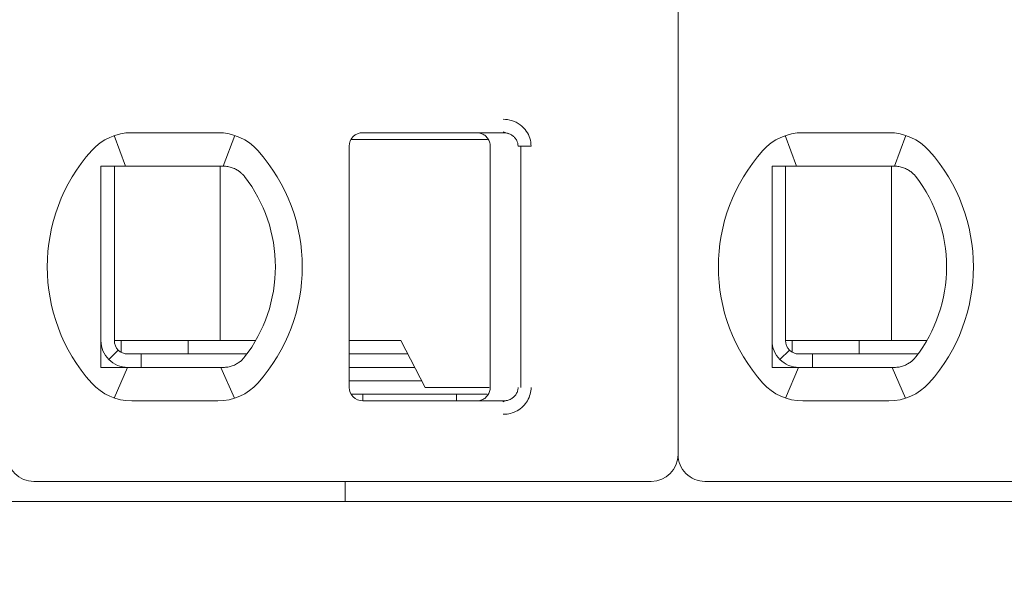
# Model space of a CAD drawing. Header units: millimetres. Extents: x -1114 to 1396, y -630 to 631.
# Tile 720 of 780: x 434 to 441, y 465 to 469. Entities that reach past the tile are written whole.
import ezdxf

# ---------------------------------------------------------------- set-up
doc = ezdxf.new("R2010")
doc.units = ezdxf.units.MM
doc.header["$MEASUREMENT"] = 0

msp = doc.modelspace()

# ---------------------------------------------------------------- linework, layer by layer
at = {"lineweight": 18}
for points, knots in [([(1038.9843, -629.7647), (1038.9843, -629.7647), (-1111.4882, -629.7647), (-1111.4882, -629.7647), (-1111.4882, -629.7647), (-1111.4882, -629.7647), (-1111.4882, 630.7883), (-1111.4882, 630.7883), (-1111.4882, 630.7883), (-1111.4882, 630.7883), (1038.9843, 630.7883), (1038.9843, 630.7883)], [0, 0, 0, 0, 0.333333, 0.333333, 0.333333, 0.333333, 0.666667, 0.666667, 0.666667, 0.666667, 1, 1, 1, 1]), ([(437.4019, 468.3234), (437.4239, 468.3235), (437.445, 468.3203), (437.4661, 468.3135), (437.4661, 468.3135), (437.4872, 468.3067), (437.5083, 468.2965), (437.5268, 468.2828), (437.5268, 468.2828), (437.5454, 468.2692), (437.5615, 468.2523), (437.5737, 468.235), (437.5737, 468.235), (437.5859, 468.2178), (437.5942, 468.2003), (437.5999, 468.1818), (437.5999, 468.1818), (437.6056, 468.1632), (437.6088, 468.1437), (437.6089, 468.1234)], [0, 0, 0, 0, 0.2, 0.2, 0.2, 0.2, 0.4, 0.4, 0.4, 0.4, 0.6, 0.6, 0.6, 0.6, 0.8, 0.8, 0.8, 0.8, 1, 1, 1, 1]), ([(436.3544, 468.2234), (436.3279, 468.2234), (436.3025, 468.2128), (436.2837, 468.1941), (436.2837, 468.1941), (436.265, 468.1753), (436.2544, 468.1499), (436.2544, 468.1234)], [0, 0, 0, 0, 0.5, 0.5, 0.5, 0.5, 1, 1, 1, 1]), ([(436.3544, 468.2234), (436.3279, 468.2234), (436.3025, 468.2128), (436.2837, 468.1941), (436.2837, 468.1941), (436.265, 468.1753), (436.2544, 468.1499), (436.2544, 468.1234)], [0, 0, 0, 0, 0.5, 0.5, 0.5, 0.5, 1, 1, 1, 1]), ([(437.2044, 468.2234), (437.2149, 468.2234), (437.2254, 468.2217), (437.2354, 468.2185), (437.2354, 468.2185), (437.2454, 468.2152), (437.2548, 468.2104), (437.2633, 468.2042), (437.2633, 468.2042), (437.2718, 468.198), (437.2792, 468.1906), (437.2854, 468.1821), (437.2854, 468.1821), (437.2915, 468.1736), (437.2963, 468.1641), (437.2996, 468.1542), (437.2996, 468.1542), (437.3028, 468.1442), (437.3044, 468.1338), (437.3044, 468.1234)], [0, 0, 0, 0, 0.2, 0.2, 0.2, 0.2, 0.4, 0.4, 0.4, 0.4, 0.6, 0.6, 0.6, 0.6, 0.8, 0.8, 0.8, 0.8, 1, 1, 1, 1]), ([(437.4019, 468.2234), (437.4106, 468.2234), (437.4193, 468.2224), (437.4278, 468.2206), (437.4278, 468.2206), (437.4362, 468.2187), (437.4444, 468.216), (437.4521, 468.2125), (437.4521, 468.2125), (437.4597, 468.2089), (437.4668, 468.2046), (437.4734, 468.1996), (437.4734, 468.1996), (437.4796, 468.1948), (437.4852, 468.1894), (437.4901, 468.1835), (437.4901, 468.1835), (437.4947, 468.1781), (437.4986, 468.1722), (437.5018, 468.1659), (437.5018, 468.1659), (437.5051, 468.1597), (437.5076, 468.1531), (437.5094, 468.1463), (437.5094, 468.1463), (437.5113, 468.1388), (437.5123, 468.1311), (437.5123, 468.1234)], [0, 0, 0, 0, 0.142857, 0.142857, 0.142857, 0.142857, 0.285714, 0.285714, 0.285714, 0.285714, 0.428571, 0.428571, 0.428571, 0.428571, 0.571429, 0.571429, 0.571429, 0.571429, 0.714286, 0.714286, 0.714286, 0.714286, 0.857143, 0.857143, 0.857143, 0.857143, 1, 1, 1, 1]), ([(434.4044, 467.9734), (434.4112, 467.9734), (434.418, 467.9734), (434.4248, 467.9734), (434.4248, 467.9734), (434.4316, 467.9734), (434.4384, 467.9734), (434.4453, 467.9734), (434.4453, 467.9734), (434.4521, 467.9734), (434.459, 467.9734), (434.4659, 467.9734)], [0, 0, 0, 0, 0.333333, 0.333333, 0.333333, 0.333333, 0.666667, 0.666667, 0.666667, 0.666667, 1, 1, 1, 1]), ([(434.4044, 467.9734), (434.4044, 467.9224), (434.4044, 467.87), (434.4044, 467.815), (434.4044, 467.815), (434.4044, 467.7876), (434.4044, 467.7595), (434.4044, 467.7305), (434.4044, 467.7305), (434.4044, 467.7161), (434.4044, 467.7014), (434.4044, 467.6865), (434.4044, 467.6865), (434.4044, 467.6715), (434.4044, 467.6564), (434.4044, 467.641), (434.4044, 467.641), (434.4044, 467.6102), (434.4044, 467.5787), (434.4044, 467.546), (434.4044, 467.546), (434.4044, 467.5133), (434.4044, 467.4794), (434.4044, 467.4441), (434.4044, 467.4441), (434.4044, 467.4264), (434.4044, 467.4085), (434.4044, 467.3904), (434.4044, 467.3904), (434.4044, 467.3723), (434.4044, 467.354), (434.4044, 467.3355), (434.4044, 467.3355), (434.4044, 467.317), (434.4044, 467.2982), (434.4044, 467.2793), (434.4044, 467.2793), (434.4044, 467.2603), (434.4044, 467.2411), (434.4044, 467.222), (434.4044, 467.222), (434.4044, 467.184), (434.4044, 467.1465), (434.4044, 467.1094), (434.4044, 467.1094), (434.4044, 467.1001), (434.4044, 467.0909), (434.4044, 467.0817), (434.4044, 467.0817), (434.4044, 467.0725), (434.4044, 467.0633), (434.4044, 467.0541), (434.4044, 467.0541), (434.4044, 467.0359), (434.4044, 467.0181), (434.4044, 467.0006), (434.4044, 467.0006), (434.4044, 466.9657), (434.4044, 466.932), (434.4044, 466.8994), (434.4044, 466.8994), (434.4044, 466.8831), (434.4044, 466.867), (434.4044, 466.8511), (434.4044, 466.8511), (434.4044, 466.8353), (434.4044, 466.8196), (434.4044, 466.8043), (434.4044, 466.8043), (434.4044, 466.7736), (434.4044, 466.744), (434.4044, 466.7153), (434.4044, 466.7153), (434.4044, 466.6865), (434.4044, 466.6585), (434.4044, 466.6312), (434.4044, 466.6312), (434.4044, 466.5765), (434.4044, 466.5242), (434.4044, 466.4734)], [0, 0, 0, 0, 0.05, 0.05, 0.05, 0.05, 0.1, 0.1, 0.1, 0.1, 0.15, 0.15, 0.15, 0.15, 0.2, 0.2, 0.2, 0.2, 0.25, 0.25, 0.25, 0.25, 0.3, 0.3, 0.3, 0.3, 0.35, 0.35, 0.35, 0.35, 0.4, 0.4, 0.4, 0.4, 0.45, 0.45, 0.45, 0.45, 0.5, 0.5, 0.5, 0.5, 0.55, 0.55, 0.55, 0.55, 0.6, 0.6, 0.6, 0.6, 0.65, 0.65, 0.65, 0.65, 0.7, 0.7, 0.7, 0.7, 0.75, 0.75, 0.75, 0.75, 0.8, 0.8, 0.8, 0.8, 0.85, 0.85, 0.85, 0.85, 0.9, 0.9, 0.9, 0.9, 0.95, 0.95, 0.95, 0.95, 1, 1, 1, 1]), ([(434.6336, 467.9734), (434.6285, 467.9734), (434.6232, 467.9734), (434.618, 467.9734), (434.618, 467.9734), (434.6127, 467.9734), (434.6074, 467.9734), (434.602, 467.9734), (434.602, 467.9734), (434.5966, 467.9734), (434.5911, 467.9734), (434.5855, 467.9734), (434.5855, 467.9734), (434.5798, 467.9734), (434.574, 467.9734), (434.568, 467.9734), (434.568, 467.9734), (434.562, 467.9734), (434.5559, 467.9734), (434.5496, 467.9734), (434.5496, 467.9734), (434.5434, 467.9734), (434.5369, 467.9734), (434.5303, 467.9734), (434.5303, 467.9734), (434.5238, 467.9734), (434.517, 467.9734), (434.5101, 467.9734), (434.5101, 467.9734), (434.5031, 467.9734), (434.496, 467.9734), (434.4886, 467.9734), (434.4886, 467.9734), (434.4813, 467.9734), (434.4737, 467.9734), (434.4659, 467.9734)], [0, 0, 0, 0, 0.111111, 0.111111, 0.111111, 0.111111, 0.222222, 0.222222, 0.222222, 0.222222, 0.333333, 0.333333, 0.333333, 0.333333, 0.444444, 0.444444, 0.444444, 0.444444, 0.555556, 0.555556, 0.555556, 0.555556, 0.666667, 0.666667, 0.666667, 0.666667, 0.777778, 0.777778, 0.777778, 0.777778, 0.888889, 0.888889, 0.888889, 0.888889, 1, 1, 1, 1]), ([(435.3168, 467.9734), (435.3121, 467.9734), (435.3074, 467.9734), (435.3028, 467.9734), (435.3028, 467.9734), (435.2981, 467.9734), (435.2935, 467.9734), (435.2889, 467.9734), (435.2889, 467.9734), (435.2843, 467.9734), (435.2797, 467.9734), (435.2752, 467.9734)], [0, 0, 0, 0, 0.333333, 0.333333, 0.333333, 0.333333, 0.666667, 0.666667, 0.666667, 0.666667, 1, 1, 1, 1]), ([(435.4145, 467.9479), (435.4042, 467.9537), (435.3935, 467.9584), (435.3827, 467.9622), (435.3827, 467.9622), (435.3719, 467.966), (435.3609, 467.9688), (435.3499, 467.9706), (435.3499, 467.9706), (435.3389, 467.9725), (435.3278, 467.9734), (435.3168, 467.9734)], [0, 0, 0, 0, 0.333333, 0.333333, 0.333333, 0.333333, 0.666667, 0.666667, 0.666667, 0.666667, 1, 1, 1, 1]), ([(435.4751, 467.8956), (435.4699, 467.9024), (435.4641, 467.909), (435.4578, 467.9153), (435.4578, 467.9153), (435.4515, 467.9215), (435.4446, 467.9275), (435.4374, 467.9329), (435.4374, 467.9329), (435.4302, 467.9384), (435.4225, 467.9434), (435.4145, 467.9479)], [0, 0, 0, 0, 0.333333, 0.333333, 0.333333, 0.333333, 0.666667, 0.666667, 0.666667, 0.666667, 1, 1, 1, 1]), ([(439.4044, 467.9734), (439.4112, 467.9734), (439.418, 467.9734), (439.4248, 467.9734), (439.4248, 467.9734), (439.4316, 467.9734), (439.4384, 467.9734), (439.4453, 467.9734), (439.4453, 467.9734), (439.4521, 467.9734), (439.459, 467.9734), (439.4659, 467.9734)], [0, 0, 0, 0, 0.333333, 0.333333, 0.333333, 0.333333, 0.666667, 0.666667, 0.666667, 0.666667, 1, 1, 1, 1]), ([(439.4044, 467.9734), (439.4044, 467.9224), (439.4044, 467.87), (439.4044, 467.815), (439.4044, 467.815), (439.4044, 467.7876), (439.4044, 467.7595), (439.4044, 467.7305), (439.4044, 467.7305), (439.4044, 467.7161), (439.4044, 467.7014), (439.4044, 467.6865), (439.4044, 467.6865), (439.4044, 467.6715), (439.4044, 467.6564), (439.4044, 467.641), (439.4044, 467.641), (439.4044, 467.6102), (439.4044, 467.5787), (439.4044, 467.546), (439.4044, 467.546), (439.4044, 467.5133), (439.4044, 467.4794), (439.4044, 467.4441), (439.4044, 467.4441), (439.4044, 467.4264), (439.4044, 467.4085), (439.4044, 467.3904), (439.4044, 467.3904), (439.4044, 467.3723), (439.4044, 467.354), (439.4044, 467.3355), (439.4044, 467.3355), (439.4044, 467.317), (439.4044, 467.2982), (439.4044, 467.2793), (439.4044, 467.2793), (439.4044, 467.2603), (439.4044, 467.2411), (439.4044, 467.222), (439.4044, 467.222), (439.4044, 467.184), (439.4044, 467.1465), (439.4044, 467.1094), (439.4044, 467.1094), (439.4044, 467.1001), (439.4044, 467.0909), (439.4044, 467.0817), (439.4044, 467.0817), (439.4044, 467.0725), (439.4044, 467.0633), (439.4044, 467.0541), (439.4044, 467.0541), (439.4044, 467.0359), (439.4044, 467.0181), (439.4044, 467.0006), (439.4044, 467.0006), (439.4044, 466.9657), (439.4044, 466.932), (439.4044, 466.8994), (439.4044, 466.8994), (439.4044, 466.8831), (439.4044, 466.867), (439.4044, 466.8511), (439.4044, 466.8511), (439.4044, 466.8353), (439.4044, 466.8196), (439.4044, 466.8043), (439.4044, 466.8043), (439.4044, 466.7736), (439.4044, 466.744), (439.4044, 466.7153), (439.4044, 466.7153), (439.4044, 466.6865), (439.4044, 466.6585), (439.4044, 466.6312), (439.4044, 466.6312), (439.4044, 466.5765), (439.4044, 466.5242), (439.4044, 466.4734)], [0, 0, 0, 0, 0.05, 0.05, 0.05, 0.05, 0.1, 0.1, 0.1, 0.1, 0.15, 0.15, 0.15, 0.15, 0.2, 0.2, 0.2, 0.2, 0.25, 0.25, 0.25, 0.25, 0.3, 0.3, 0.3, 0.3, 0.35, 0.35, 0.35, 0.35, 0.4, 0.4, 0.4, 0.4, 0.45, 0.45, 0.45, 0.45, 0.5, 0.5, 0.5, 0.5, 0.55, 0.55, 0.55, 0.55, 0.6, 0.6, 0.6, 0.6, 0.65, 0.65, 0.65, 0.65, 0.7, 0.7, 0.7, 0.7, 0.75, 0.75, 0.75, 0.75, 0.8, 0.8, 0.8, 0.8, 0.85, 0.85, 0.85, 0.85, 0.9, 0.9, 0.9, 0.9, 0.95, 0.95, 0.95, 0.95, 1, 1, 1, 1]), ([(439.6336, 467.9734), (439.6285, 467.9734), (439.6232, 467.9734), (439.618, 467.9734), (439.618, 467.9734), (439.6127, 467.9734), (439.6074, 467.9734), (439.602, 467.9734), (439.602, 467.9734), (439.5966, 467.9734), (439.5911, 467.9734), (439.5855, 467.9734), (439.5855, 467.9734), (439.5798, 467.9734), (439.574, 467.9734), (439.568, 467.9734), (439.568, 467.9734), (439.562, 467.9734), (439.5559, 467.9734), (439.5496, 467.9734), (439.5496, 467.9734), (439.5434, 467.9734), (439.5369, 467.9734), (439.5303, 467.9734), (439.5303, 467.9734), (439.5238, 467.9734), (439.517, 467.9734), (439.5101, 467.9734), (439.5101, 467.9734), (439.5031, 467.9734), (439.496, 467.9734), (439.4886, 467.9734), (439.4886, 467.9734), (439.4813, 467.9734), (439.4737, 467.9734), (439.4659, 467.9734)], [0, 0, 0, 0, 0.111111, 0.111111, 0.111111, 0.111111, 0.222222, 0.222222, 0.222222, 0.222222, 0.333333, 0.333333, 0.333333, 0.333333, 0.444444, 0.444444, 0.444444, 0.444444, 0.555556, 0.555556, 0.555556, 0.555556, 0.666667, 0.666667, 0.666667, 0.666667, 0.777778, 0.777778, 0.777778, 0.777778, 0.888889, 0.888889, 0.888889, 0.888889, 1, 1, 1, 1]), ([(440.3168, 467.9734), (440.3121, 467.9734), (440.3074, 467.9734), (440.3028, 467.9734), (440.3028, 467.9734), (440.2981, 467.9734), (440.2935, 467.9734), (440.2889, 467.9734), (440.2889, 467.9734), (440.2843, 467.9734), (440.2797, 467.9734), (440.2752, 467.9734)], [0, 0, 0, 0, 0.333333, 0.333333, 0.333333, 0.333333, 0.666667, 0.666667, 0.666667, 0.666667, 1, 1, 1, 1]), ([(440.4145, 467.9479), (440.4042, 467.9537), (440.3935, 467.9584), (440.3827, 467.9622), (440.3827, 467.9622), (440.3719, 467.966), (440.3609, 467.9688), (440.3499, 467.9706), (440.3499, 467.9706), (440.3389, 467.9725), (440.3278, 467.9734), (440.3168, 467.9734)], [0, 0, 0, 0, 0.333333, 0.333333, 0.333333, 0.333333, 0.666667, 0.666667, 0.666667, 0.666667, 1, 1, 1, 1]), ([(440.4751, 467.8956), (440.4699, 467.9024), (440.4641, 467.909), (440.4578, 467.9153), (440.4578, 467.9153), (440.4515, 467.9215), (440.4446, 467.9275), (440.4374, 467.9329), (440.4374, 467.9329), (440.4302, 467.9384), (440.4225, 467.9434), (440.4145, 467.9479)], [0, 0, 0, 0, 0.333333, 0.333333, 0.333333, 0.333333, 0.666667, 0.666667, 0.666667, 0.666667, 1, 1, 1, 1]), ([(434.4044, 466.6734), (434.4044, 466.6203), (434.4255, 466.5695), (434.463, 466.532), (434.463, 466.532), (434.5005, 466.4944), (434.5514, 466.4734), (434.6044, 466.4734)], [0, 0, 0, 0, 0.5, 0.5, 0.5, 0.5, 1, 1, 1, 1]), ([(434.5044, 466.6734), (434.5044, 466.6469), (434.515, 466.6214), (434.5337, 466.6027), (434.5337, 466.6027), (434.5525, 466.5839), (434.5779, 466.5734), (434.6044, 466.5734)], [0, 0, 0, 0, 0.5, 0.5, 0.5, 0.5, 1, 1, 1, 1]), ([(439.4044, 466.6734), (439.4044, 466.6203), (439.4255, 466.5695), (439.463, 466.532), (439.463, 466.532), (439.5005, 466.4944), (439.5514, 466.4734), (439.6044, 466.4734)], [0, 0, 0, 0, 0.5, 0.5, 0.5, 0.5, 1, 1, 1, 1]), ([(439.5044, 466.6734), (439.5044, 466.6469), (439.515, 466.6214), (439.5337, 466.6027), (439.5337, 466.6027), (439.5525, 466.5839), (439.5779, 466.5734), (439.6044, 466.5734)], [0, 0, 0, 0, 0.5, 0.5, 0.5, 0.5, 1, 1, 1, 1]), ([(435.4145, 466.4988), (435.4228, 466.5035), (435.4306, 466.5087), (435.4379, 466.5142), (435.4379, 466.5142), (435.4452, 466.5198), (435.452, 466.5257), (435.4582, 466.5319), (435.4582, 466.5319), (435.4644, 466.5381), (435.47, 466.5445), (435.4751, 466.5512)], [0, 0, 0, 0, 0.333333, 0.333333, 0.333333, 0.333333, 0.666667, 0.666667, 0.666667, 0.666667, 1, 1, 1, 1]), ([(440.4145, 466.4988), (440.4228, 466.5035), (440.4306, 466.5087), (440.4379, 466.5142), (440.4379, 466.5142), (440.4452, 466.5198), (440.452, 466.5257), (440.4582, 466.5319), (440.4582, 466.5319), (440.4644, 466.5381), (440.47, 466.5445), (440.4751, 466.5512)], [0, 0, 0, 0, 0.333333, 0.333333, 0.333333, 0.333333, 0.666667, 0.666667, 0.666667, 0.666667, 1, 1, 1, 1]), ([(434.4044, 466.4734), (434.4113, 466.4734), (434.4182, 466.4734), (434.425, 466.4734), (434.425, 466.4734), (434.4319, 466.4734), (434.4387, 466.4734), (434.4455, 466.4734), (434.4455, 466.4734), (434.4523, 466.4734), (434.4591, 466.4734), (434.4659, 466.4734)], [0, 0, 0, 0, 0.333333, 0.333333, 0.333333, 0.333333, 0.666667, 0.666667, 0.666667, 0.666667, 1, 1, 1, 1]), ([(434.4659, 466.4734), (434.4737, 466.4734), (434.4813, 466.4734), (434.4886, 466.4734), (434.4886, 466.4734), (434.496, 466.4734), (434.5031, 466.4734), (434.5101, 466.4734), (434.5101, 466.4734), (434.517, 466.4734), (434.5238, 466.4734), (434.5303, 466.4734), (434.5303, 466.4734), (434.5369, 466.4734), (434.5434, 466.4734), (434.5496, 466.4734), (434.5496, 466.4734), (434.5559, 466.4734), (434.562, 466.4734), (434.568, 466.4734), (434.568, 466.4734), (434.574, 466.4734), (434.5798, 466.4734), (434.5854, 466.4734), (434.5854, 466.4734), (434.5911, 466.4734), (434.5966, 466.4734), (434.602, 466.4734), (434.602, 466.4734), (434.6074, 466.4734), (434.6127, 466.4734), (434.618, 466.4734), (434.618, 466.4734), (434.6232, 466.4734), (434.6284, 466.4734), (434.6336, 466.4734)], [0, 0, 0, 0, 0.111111, 0.111111, 0.111111, 0.111111, 0.222222, 0.222222, 0.222222, 0.222222, 0.333333, 0.333333, 0.333333, 0.333333, 0.444444, 0.444444, 0.444444, 0.444444, 0.555556, 0.555556, 0.555556, 0.555556, 0.666667, 0.666667, 0.666667, 0.666667, 0.777778, 0.777778, 0.777778, 0.777778, 0.888889, 0.888889, 0.888889, 0.888889, 1, 1, 1, 1]), ([(435.2752, 466.4734), (435.2797, 466.4734), (435.2843, 466.4734), (435.2889, 466.4734), (435.2889, 466.4734), (435.2935, 466.4734), (435.2981, 466.4734), (435.3028, 466.4734), (435.3028, 466.4734), (435.3075, 466.4734), (435.3121, 466.4734), (435.3168, 466.4734)], [0, 0, 0, 0, 0.333333, 0.333333, 0.333333, 0.333333, 0.666667, 0.666667, 0.666667, 0.666667, 1, 1, 1, 1]), ([(435.4145, 466.4988), (435.4044, 466.4932), (435.3939, 466.4885), (435.3831, 466.4847), (435.3831, 466.4847), (435.3724, 466.4809), (435.3614, 466.4781), (435.3503, 466.4762), (435.3503, 466.4762), (435.3393, 466.4743), (435.328, 466.4734), (435.3168, 466.4734)], [0, 0, 0, 0, 0.333333, 0.333333, 0.333333, 0.333333, 0.666667, 0.666667, 0.666667, 0.666667, 1, 1, 1, 1]), ([(439.4044, 466.4734), (439.4113, 466.4734), (439.4182, 466.4734), (439.425, 466.4734), (439.425, 466.4734), (439.4319, 466.4734), (439.4387, 466.4734), (439.4455, 466.4734), (439.4455, 466.4734), (439.4523, 466.4734), (439.4591, 466.4734), (439.4659, 466.4734)], [0, 0, 0, 0, 0.333333, 0.333333, 0.333333, 0.333333, 0.666667, 0.666667, 0.666667, 0.666667, 1, 1, 1, 1]), ([(439.4659, 466.4734), (439.4737, 466.4734), (439.4813, 466.4734), (439.4886, 466.4734), (439.4886, 466.4734), (439.496, 466.4734), (439.5031, 466.4734), (439.5101, 466.4734), (439.5101, 466.4734), (439.517, 466.4734), (439.5238, 466.4734), (439.5303, 466.4734), (439.5303, 466.4734), (439.5369, 466.4734), (439.5434, 466.4734), (439.5496, 466.4734), (439.5496, 466.4734), (439.5559, 466.4734), (439.562, 466.4734), (439.568, 466.4734), (439.568, 466.4734), (439.574, 466.4734), (439.5798, 466.4734), (439.5854, 466.4734), (439.5854, 466.4734), (439.5911, 466.4734), (439.5966, 466.4734), (439.602, 466.4734), (439.602, 466.4734), (439.6074, 466.4734), (439.6127, 466.4734), (439.618, 466.4734), (439.618, 466.4734), (439.6232, 466.4734), (439.6284, 466.4734), (439.6336, 466.4734)], [0, 0, 0, 0, 0.111111, 0.111111, 0.111111, 0.111111, 0.222222, 0.222222, 0.222222, 0.222222, 0.333333, 0.333333, 0.333333, 0.333333, 0.444444, 0.444444, 0.444444, 0.444444, 0.555556, 0.555556, 0.555556, 0.555556, 0.666667, 0.666667, 0.666667, 0.666667, 0.777778, 0.777778, 0.777778, 0.777778, 0.888889, 0.888889, 0.888889, 0.888889, 1, 1, 1, 1]), ([(440.2752, 466.4734), (440.2797, 466.4734), (440.2843, 466.4734), (440.2889, 466.4734), (440.2889, 466.4734), (440.2935, 466.4734), (440.2981, 466.4734), (440.3028, 466.4734), (440.3028, 466.4734), (440.3075, 466.4734), (440.3121, 466.4734), (440.3168, 466.4734)], [0, 0, 0, 0, 0.333333, 0.333333, 0.333333, 0.333333, 0.666667, 0.666667, 0.666667, 0.666667, 1, 1, 1, 1]), ([(440.4145, 466.4988), (440.4044, 466.4932), (440.3939, 466.4885), (440.3831, 466.4847), (440.3831, 466.4847), (440.3724, 466.4809), (440.3614, 466.4781), (440.3503, 466.4762), (440.3503, 466.4762), (440.3393, 466.4743), (440.328, 466.4734), (440.3168, 466.4734)], [0, 0, 0, 0, 0.333333, 0.333333, 0.333333, 0.333333, 0.666667, 0.666667, 0.666667, 0.666667, 1, 1, 1, 1]), ([(436.2544, 466.3234), (436.2544, 466.2969), (436.265, 466.2714), (436.2837, 466.2527), (436.2837, 466.2527), (436.3025, 466.2339), (436.3279, 466.2234), (436.3544, 466.2234)], [0, 0, 0, 0, 0.5, 0.5, 0.5, 0.5, 1, 1, 1, 1]), ([(436.2544, 466.3234), (436.2544, 466.2969), (436.265, 466.2714), (436.2837, 466.2527), (436.2837, 466.2527), (436.3025, 466.2339), (436.3279, 466.2234), (436.3544, 466.2234)], [0, 0, 0, 0, 0.5, 0.5, 0.5, 0.5, 1, 1, 1, 1]), ([(437.3044, 466.3234), (437.3044, 466.3129), (437.3028, 466.3025), (437.2996, 466.2926), (437.2996, 466.2926), (437.2963, 466.2826), (437.2915, 466.2732), (437.2854, 466.2647), (437.2854, 466.2647), (437.2793, 466.2562), (437.2718, 466.2488), (437.2634, 466.2426), (437.2634, 466.2426), (437.255, 466.2365), (437.2455, 466.2316), (437.2355, 466.2283), (437.2355, 466.2283), (437.2255, 466.2251), (437.215, 466.2234), (437.2044, 466.2234)], [0, 0, 0, 0, 0.2, 0.2, 0.2, 0.2, 0.4, 0.4, 0.4, 0.4, 0.6, 0.6, 0.6, 0.6, 0.8, 0.8, 0.8, 0.8, 1, 1, 1, 1]), ([(437.5123, 466.3234), (437.5123, 466.3149), (437.5111, 466.3064), (437.5088, 466.2982), (437.5088, 466.2982), (437.5064, 466.29), (437.5029, 466.2822), (437.4984, 466.2749), (437.4984, 466.2749), (437.4939, 466.2674), (437.4883, 466.2605), (437.4818, 466.2544), (437.4818, 466.2544), (437.4752, 466.2481), (437.4677, 466.2427), (437.4597, 466.2382), (437.4597, 466.2382), (437.4511, 466.2334), (437.4419, 466.2297), (437.4323, 466.2273), (437.4323, 466.2273), (437.4224, 466.2247), (437.4121, 466.2234), (437.4019, 466.2234)], [0, 0, 0, 0, 0.166667, 0.166667, 0.166667, 0.166667, 0.333333, 0.333333, 0.333333, 0.333333, 0.5, 0.5, 0.5, 0.5, 0.666667, 0.666667, 0.666667, 0.666667, 0.833333, 0.833333, 0.833333, 0.833333, 1, 1, 1, 1]), ([(437.6089, 466.3234), (437.6089, 466.306), (437.6067, 466.2892), (437.6022, 466.2727), (437.6022, 466.2727), (437.5976, 466.2561), (437.5908, 466.2398), (437.5819, 466.2247), (437.5819, 466.2247), (437.5731, 466.2096), (437.5624, 466.1957), (437.5495, 466.1832), (437.5495, 466.1832), (437.5367, 466.1706), (437.5218, 466.1595), (437.5061, 466.1506), (437.5061, 466.1506), (437.4904, 466.1417), (437.4739, 466.135), (437.4565, 466.1305), (437.4565, 466.1305), (437.4392, 466.1259), (437.4209, 466.1236), (437.4019, 466.1234)], [0, 0, 0, 0, 0.166667, 0.166667, 0.166667, 0.166667, 0.333333, 0.333333, 0.333333, 0.333333, 0.5, 0.5, 0.5, 0.5, 0.666667, 0.666667, 0.666667, 0.666667, 0.833333, 0.833333, 0.833333, 0.833333, 1, 1, 1, 1]), ([(433.7044, 465.8234), (433.7044, 465.7703), (433.7255, 465.7195), (433.763, 465.682), (433.763, 465.682), (433.8005, 465.6444), (433.8514, 465.6234), (433.9044, 465.6234)], [0, 0, 0, 0, 0.5, 0.5, 0.5, 0.5, 1, 1, 1, 1]), ([(438.7044, 465.8234), (438.7044, 465.7703), (438.7255, 465.7195), (438.763, 465.682), (438.763, 465.682), (438.8005, 465.6444), (438.8514, 465.6234), (438.9044, 465.6234)], [0, 0, 0, 0, 0.5, 0.5, 0.5, 0.5, 1, 1, 1, 1])]:
    msp.add_open_spline(points, degree=3, knots=knots, dxfattribs=at)
for points in [[(438.7044, 476.2434), (438.7044, 476.2434), (438.7044, 465.8234), (438.7044, 465.8234)], [(438.7044, 476.2434), (438.7044, 476.2434), (438.7044, 465.8234), (438.7044, 465.8234)], [(434.6336, 468.2234), (434.5198, 468.2234), (434.4113, 468.1749), (434.3355, 468.09)], [(434.6336, 468.2234), (434.5198, 468.2234), (434.4113, 468.1749), (434.3355, 468.09)], [(434.6336, 468.2234), (434.6336, 468.2234), (435.2752, 468.2234), (435.2752, 468.2234)], [(434.6336, 468.2234), (434.6336, 468.2234), (435.2752, 468.2234), (435.2752, 468.2234)], [(435.5734, 468.09), (435.4975, 468.1749), (435.3891, 468.2234), (435.2752, 468.2234)], [(435.5734, 468.09), (435.4975, 468.1749), (435.3891, 468.2234), (435.2752, 468.2234)], [(436.3544, 468.2234), (436.3544, 468.2234), (437.4019, 468.2234), (437.4019, 468.2234)], [(436.3544, 468.2234), (436.3544, 468.2234), (437.4019, 468.2234), (437.4019, 468.2234)], [(437.4008, 468.2303), (437.4008, 468.2303), (437.4444, 468.2156), (437.4444, 468.2156)], [(439.6336, 468.2234), (439.5198, 468.2234), (439.4113, 468.1749), (439.3355, 468.09)], [(439.6336, 468.2234), (439.5198, 468.2234), (439.4113, 468.1749), (439.3355, 468.09)], [(439.6336, 468.2234), (439.6336, 468.2234), (440.2752, 468.2234), (440.2752, 468.2234)], [(439.6336, 468.2234), (439.6336, 468.2234), (440.2752, 468.2234), (440.2752, 468.2234)], [(440.5734, 468.09), (440.4975, 468.1749), (440.3891, 468.2234), (440.2752, 468.2234)], [(440.5734, 468.09), (440.4975, 468.1749), (440.3891, 468.2234), (440.2752, 468.2234)], [(434.5028, 468.2014), (434.5028, 468.2014), (434.5873, 467.9734), (434.5873, 467.9734)], [(435.4016, 468.2029), (435.4016, 468.2029), (435.3161, 467.9734), (435.3161, 467.9734)], [(436.9353, 468.1734), (436.9353, 468.1734), (436.2678, 468.1734), (436.2678, 468.1734)], [(437.2846, 468.1734), (437.2846, 468.1734), (436.9353, 468.1734), (436.9353, 468.1734)], [(439.5028, 468.2014), (439.5028, 468.2014), (439.5873, 467.9734), (439.5873, 467.9734)], [(440.4016, 468.2029), (440.4016, 468.2029), (440.3161, 467.9734), (440.3161, 467.9734)], [(434.3355, 468.09), (433.8941, 467.5966), (433.8941, 466.8502), (434.3355, 466.3567)], [(434.3355, 468.09), (433.8941, 467.5966), (433.8941, 466.8502), (434.3355, 466.3567)], [(435.5734, 466.3567), (436.0148, 466.8502), (436.0148, 467.5966), (435.5734, 468.09)], [(435.5734, 466.3567), (436.0148, 466.8502), (436.0148, 467.5966), (435.5734, 468.09)], [(436.2544, 466.3234), (436.2544, 466.3234), (436.2544, 468.1234), (436.2544, 468.1234)], [(436.2544, 466.3234), (436.2544, 466.3234), (436.2544, 468.1234), (436.2544, 468.1234)], [(437.3044, 466.3234), (437.3044, 466.3234), (437.3044, 468.1234), (437.3044, 468.1234)], [(437.5123, 468.1234), (437.5123, 468.1234), (437.6089, 468.1234), (437.6089, 468.1234)], [(437.5322, 466.3234), (437.5322, 466.3234), (437.5322, 468.1234), (437.5322, 468.1234)], [(439.3355, 468.09), (438.8941, 467.5966), (438.8941, 466.8502), (439.3355, 466.3567)], [(439.3355, 468.09), (438.8941, 467.5966), (438.8941, 466.8502), (439.3355, 466.3567)], [(440.5734, 466.3567), (441.0148, 466.8502), (441.0148, 467.5966), (440.5734, 468.09)], [(440.5734, 466.3567), (441.0148, 466.8502), (441.0148, 467.5966), (440.5734, 468.09)], [(434.5044, 467.9734), (434.5044, 467.9734), (434.5044, 466.6734), (434.5044, 466.6734)], [(435.2752, 467.9734), (435.2752, 467.9734), (434.6336, 467.9734), (434.6336, 467.9734)], [(435.2935, 467.9734), (435.2935, 467.9734), (435.2935, 466.6734), (435.2935, 466.6734)], [(439.5044, 467.9734), (439.5044, 467.9734), (439.5044, 466.6734), (439.5044, 466.6734)], [(440.2752, 467.9734), (440.2752, 467.9734), (439.6336, 467.9734), (439.6336, 467.9734)], [(440.2935, 467.9734), (440.2935, 467.9734), (440.2935, 466.6734), (440.2935, 466.6734)], [(435.7044, 467.2234), (435.7044, 467.4666), (435.6238, 467.703), (435.4751, 467.8956)], [(440.7044, 467.2234), (440.7044, 467.4666), (440.6238, 467.703), (440.4751, 467.8956)], [(435.4751, 466.5512), (435.6238, 466.7437), (435.7044, 466.9801), (435.7044, 467.2234)], [(440.4751, 466.5512), (440.6238, 466.7437), (440.7044, 466.9801), (440.7044, 467.2234)], [(434.5337, 466.6027), (434.5337, 466.6027), (434.463, 466.532), (434.463, 466.532)], [(434.5044, 466.6734), (434.5044, 466.6734), (435.2639, 466.6734), (435.2639, 466.6734)], [(434.5544, 466.5868), (434.5544, 466.5868), (434.5544, 466.6734), (434.5544, 466.6734)], [(435.0544, 466.5734), (435.0544, 466.5734), (435.0544, 466.6734), (435.0544, 466.6734)], [(435.2639, 466.6734), (435.2639, 466.6734), (435.3147, 466.6734), (435.3147, 466.6734)], [(435.5571, 466.6734), (435.5571, 466.6734), (435.3147, 466.6734), (435.3147, 466.6734)], [(436.6387, 466.6734), (436.6387, 466.6734), (436.2544, 466.6734), (436.2544, 466.6734)], [(436.8193, 466.3234), (436.8193, 466.3234), (436.6387, 466.6734), (436.6387, 466.6734)], [(439.5337, 466.6027), (439.5337, 466.6027), (439.463, 466.532), (439.463, 466.532)], [(439.5044, 466.6734), (439.5044, 466.6734), (440.2639, 466.6734), (440.2639, 466.6734)], [(439.5544, 466.5868), (439.5544, 466.5868), (439.5544, 466.6734), (439.5544, 466.6734)], [(440.0544, 466.5734), (440.0544, 466.5734), (440.0544, 466.6734), (440.0544, 466.6734)], [(440.2639, 466.6734), (440.2639, 466.6734), (440.3147, 466.6734), (440.3147, 466.6734)], [(440.5571, 466.6734), (440.5571, 466.6734), (440.3147, 466.6734), (440.3147, 466.6734)], [(434.7044, 466.5734), (434.7044, 466.5734), (434.6044, 466.5734), (434.6044, 466.5734)], [(434.7044, 466.5734), (434.7044, 466.5734), (434.7044, 466.4734), (434.7044, 466.4734)], [(434.7044, 466.5734), (434.7044, 466.5734), (435.4918, 466.5734), (435.4918, 466.5734)], [(436.2544, 466.5734), (436.2544, 466.5734), (436.6903, 466.5734), (436.6903, 466.5734)], [(439.7044, 466.5734), (439.7044, 466.5734), (439.6044, 466.5734), (439.6044, 466.5734)], [(439.7044, 466.5734), (439.7044, 466.5734), (440.4918, 466.5734), (440.4918, 466.5734)], [(439.7044, 466.5734), (439.7044, 466.5734), (439.7044, 466.4734), (439.7044, 466.4734)], [(434.5038, 466.245), (434.5038, 466.245), (434.6012, 466.4734), (434.6012, 466.4734)], [(434.6336, 466.4734), (434.6336, 466.4734), (435.2752, 466.4734), (435.2752, 466.4734)], [(435.2983, 466.4734), (435.2983, 466.4734), (435.3995, 466.2432), (435.3995, 466.2432)], [(436.7419, 466.4734), (436.7419, 466.4734), (436.2545, 466.4734), (436.2545, 466.4734)], [(439.5038, 466.245), (439.5038, 466.245), (439.6012, 466.4734), (439.6012, 466.4734)], [(439.6336, 466.4734), (439.6336, 466.4734), (440.2752, 466.4734), (440.2752, 466.4734)], [(440.3995, 466.2432), (440.3995, 466.2432), (440.2983, 466.4734), (440.2983, 466.4734)], [(434.3355, 466.3567), (434.4113, 466.2719), (434.5198, 466.2234), (434.6336, 466.2234)], [(434.3355, 466.3567), (434.4113, 466.2719), (434.5198, 466.2234), (434.6336, 466.2234)], [(435.2752, 466.2234), (435.3891, 466.2234), (435.4975, 466.2719), (435.5734, 466.3567)], [(435.2752, 466.2234), (435.3891, 466.2234), (435.4975, 466.2719), (435.5734, 466.3567)], [(436.7935, 466.3734), (436.7935, 466.3734), (436.2545, 466.3734), (436.2545, 466.3734)], [(436.8193, 466.3234), (436.8193, 466.3234), (436.9353, 466.3234), (436.9353, 466.3234)], [(436.9353, 466.3234), (436.9353, 466.3234), (437.2978, 466.3234), (437.2978, 466.3234)], [(439.3355, 466.3567), (439.4113, 466.2719), (439.5198, 466.2234), (439.6336, 466.2234)], [(439.3355, 466.3567), (439.4113, 466.2719), (439.5198, 466.2234), (439.6336, 466.2234)], [(440.2752, 466.2234), (440.3891, 466.2234), (440.4975, 466.2719), (440.5734, 466.3567)], [(440.2752, 466.2234), (440.3891, 466.2234), (440.4975, 466.2719), (440.5734, 466.3567)], [(437.281, 466.2734), (437.281, 466.2734), (436.2678, 466.2734), (436.2678, 466.2734)], [(436.3544, 466.2234), (436.3544, 466.2234), (436.3544, 466.2734), (436.3544, 466.2734)], [(437.0544, 466.2734), (437.0544, 466.2734), (437.0544, 466.2234), (437.0544, 466.2234)], [(434.6336, 466.2234), (434.6336, 466.2234), (435.2752, 466.2234), (435.2752, 466.2234)], [(435.2752, 466.2234), (435.2752, 466.2234), (434.6336, 466.2234), (434.6336, 466.2234)], [(436.3544, 466.2234), (436.3544, 466.2234), (437.4019, 466.2234), (437.4019, 466.2234)], [(436.3544, 466.2234), (436.3544, 466.2234), (437.4019, 466.2234), (437.4019, 466.2234)], [(437.4241, 466.2255), (437.4241, 466.2255), (437.4008, 466.2165), (437.4008, 466.2165)], [(437.4019, 466.2166), (437.4019, 466.2166), (437.4019, 466.2234), (437.4019, 466.2234)], [(439.6336, 466.2234), (439.6336, 466.2234), (440.2752, 466.2234), (440.2752, 466.2234)], [(440.2752, 466.2234), (440.2752, 466.2234), (439.6336, 466.2234), (439.6336, 466.2234)], [(438.5044, 465.6234), (438.6149, 465.6234), (438.7044, 465.7129), (438.7044, 465.8234)], [(433.9044, 465.6234), (433.9044, 465.6234), (438.5044, 465.6234), (438.5044, 465.6234)], [(436.2239, 465.4732), (436.2239, 465.4732), (436.2239, 465.6232), (436.2239, 465.6232)], [(438.9044, 465.6234), (438.9044, 465.6234), (443.5044, 465.6234), (443.5044, 465.6234)], [(468.5544, 465.4734), (468.5544, 465.4734), (428.8544, 465.4734), (428.8544, 465.4734)]]:
    msp.add_open_spline(points, degree=3, dxfattribs=at)

doc.saveas('drawing.dxf')
